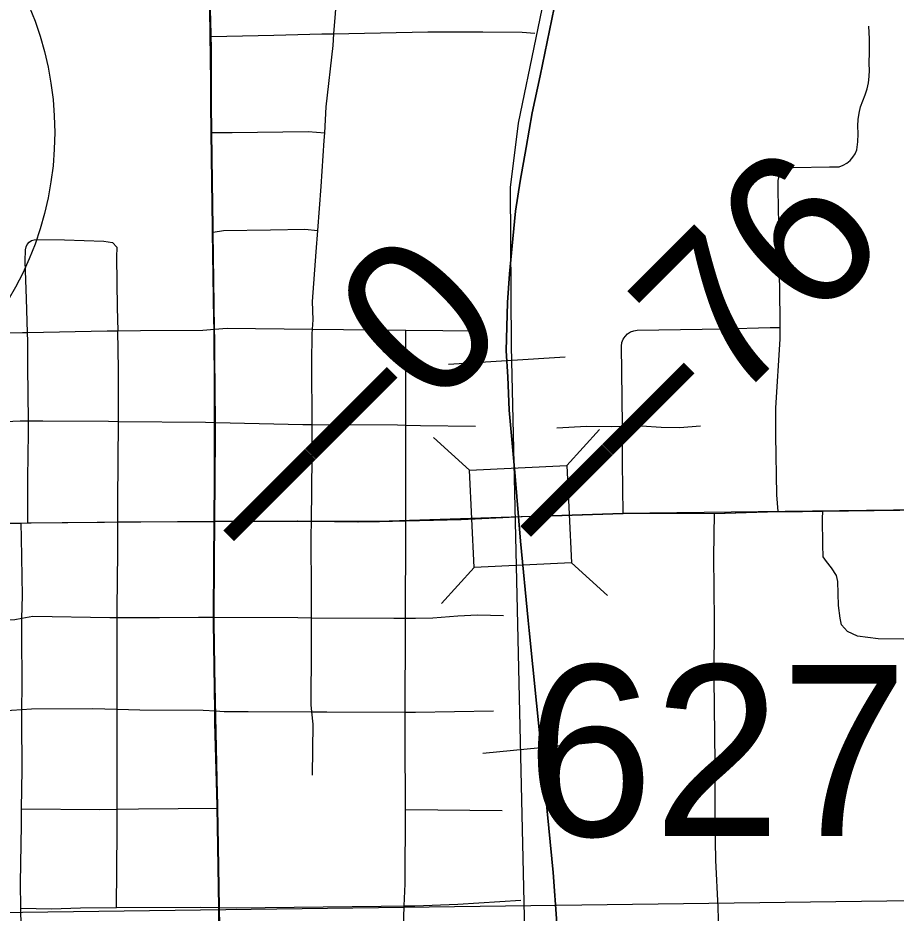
# Model space of a CAD drawing. Extents: x 23.6 to 68.7, y -63 to -29.
# Drawn here: x 43.901 to 44.465, y -36.619 to -36.043 of the extents above; entities that cross this region are included whole.
import ezdxf

# ---------------------------------------------------------------- set-up
doc = ezdxf.new("R2010")
doc.units = 0
for name, color, linetype in [('tdCoCityStreetMinor', 7, 'Continuous'), ('tdCoPriCL', 7, 'Continuous'), ('tdCoPrimary', 7, 'Continuous'), ('tdCoPriNonDiv', 7, 'Continuous'), ('tdCoPriNonDivCL', 7, 'Continuous'), ('tdCoRRCL', 7, 'Continuous'), ('tdCoSectLine', 7, 'Continuous'), ('tdCoShieldStRte', 7, 'Continuous'), ('tdCoStrucNonDivPri', 7, 'Continuous'), ('tdCoStrucPriMaintName', 7, 'Continuous'), ('tdStHwyPriRefPost1', 7, 'Continuous'), ('tdStHwyPriRefPost5', 7, 'Continuous')]:
    doc.layers.add(name, color=color, linetype=linetype)

msp = doc.modelspace()

# ---------------------------------------------------------------- linework, layer by layer
at = {"layer": 'tdCoCityStreetMinor'}
for p, q in [((44.09009, -36.24315), (44.15009, -36.24376)), ((44.15009, -36.24376), (44.19767, -36.24424)), ((44.14986, -36.55221), (44.21208, -36.55278))]:
    msp.add_line(p, q, dxfattribs=at)
for points in [[(44.10386, -36.05311), (44.10481, -36.04008), (44.10815, -35.99774), (44.1078, -35.99611), (44.10709, -35.99461), (44.10606, -35.99331), (44.10476, -35.99227), (44.10326, -35.99156), (44.10164, -35.99121), (44.09998, -35.99123), (44.05997, -35.9904), (44.02347, -35.99123)], [(44.10386, -36.05311), (44.11349, -36.05293), (44.16429, -36.05195), (44.19964, -36.05178), (44.22496, -36.05211), (44.23303, -36.05268)], [(44.39085, -36.24218), (44.39085, -36.23569), (44.38998, -36.17573), (44.38966, -36.15362), (44.38966, -36.14948), (44.38967, -36.14748), (44.39009, -36.14553), (44.39093, -36.14372), (44.39214, -36.14212), (44.39365, -36.14083), (44.39542, -36.13988), (44.39734, -36.13934), (44.39933, -36.13922), (44.42274, -36.13875), (44.42892, -36.13863), (44.43147, -36.1377), (44.43383, -36.13636), (44.43594, -36.13464), (44.43773, -36.1326), (44.43915, -36.13029), (44.44017, -36.12778), (44.44083, -36.12268), (44.4411, -36.11754), (44.44096, -36.11239), (44.44117, -36.10827), (44.44175, -36.10418), (44.44271, -36.10016), (44.44403, -36.09624), (44.44569, -36.09246), (44.44688, -36.0886), (44.44774, -36.08464), (44.44826, -36.08063), (44.44843, -36.07658), (44.44826, -36.07254), (44.44845, -36.06445), (44.44839, -36.05636), (44.44806, -36.04827)], [(44.02488, -36.05492), (44.06515, -36.05408), (44.09606, -36.05326), (44.10386, -36.05311)], [(44.09795, -36.11686), (44.09898, -36.10009), (44.10331, -36.06058), (44.10386, -36.05311)], [(44.0253, -36.11656), (44.03852, -36.11656), (44.08735, -36.11606), (44.09795, -36.11686)], [(44.09351, -36.17971), (44.09564, -36.15127), (44.09765, -36.12176), (44.09795, -36.11686)], [(44.02625, -36.18067), (44.03293, -36.17969), (44.06318, -36.17936), (44.08521, -36.17887), (44.09351, -36.17971)], [(44.09009, -36.24315), (44.09064, -36.23712), (44.09014, -36.22545), (44.09248, -36.19345), (44.09351, -36.17971)], [(43.90675, -36.24521), (43.90607, -36.22356), (43.90535, -36.19942), (43.90549, -36.19209), (43.90584, -36.19028), (43.90665, -36.18863), (43.90786, -36.18724), (43.90939, -36.18621), (43.91113, -36.18561), (43.91297, -36.18548), (43.93064, -36.18562), (43.95579, -36.18649), (43.9614, -36.18749), (43.96427, -36.19037), (43.96413, -36.19683), (43.96456, -36.22917), (43.96488, -36.24418)], [(43.96488, -36.24418), (43.97942, -36.24404), (44.01949, -36.24383), (44.02717, -36.24323), (44.03532, -36.2426), (44.09009, -36.24315)], [(44.28942, -36.30566), (44.2893, -36.28729), (44.28891, -36.25406), (44.28919, -36.25182), (44.28995, -36.2497), (44.29114, -36.2478), (44.29273, -36.2462), (44.29462, -36.24498), (44.29674, -36.24421), (44.29897, -36.24391), (44.35461, -36.24285), (44.38449, -36.24218), (44.39085, -36.24218)], [(44.38971, -36.36057), (44.38868, -36.34972), (44.38809, -36.31165), (44.38809, -36.2937), (44.39085, -36.2495), (44.39085, -36.24218)], [(43.83631, -36.2462), (43.86454, -36.24568), (43.90359, -36.24527), (43.90675, -36.24521)], [(43.90675, -36.24521), (43.95805, -36.24424), (43.96488, -36.24418)], [(43.9074, -36.30221), (43.90693, -36.26739), (43.90693, -36.25101), (43.90675, -36.24521)], [(43.96524, -36.30248), (43.96528, -36.29815), (43.96542, -36.26883), (43.96488, -36.24418)], [(44.08986, -36.30451), (44.08964, -36.26513), (44.08981, -36.24612), (44.09009, -36.24315)], [(44.15024, -36.30485), (44.15024, -36.24971), (44.15009, -36.24376)], [(43.83833, -36.30557), (43.84566, -36.3047), (43.90216, -36.30221), (43.9074, -36.30221)], [(43.90692, -36.36783), (43.90692, -36.36648), (43.90707, -36.33911), (43.9075, -36.30979), (43.9074, -36.30221)], [(43.9074, -36.30221), (43.91664, -36.30221), (43.95886, -36.30242), (43.96524, -36.30248)], [(43.96456, -36.4286), (43.96456, -36.42289), (43.96499, -36.38653), (43.9649, -36.36721), (43.96485, -36.35376), (43.96524, -36.30248)], [(43.96524, -36.30248), (44.02135, -36.30304), (44.02768, -36.30319), (44.08385, -36.30449), (44.08986, -36.30451)], [(44.08948, -36.42877), (44.08948, -36.4135), (44.08931, -36.37665), (44.08944, -36.3667), (44.08998, -36.32564), (44.08986, -36.30451)], [(44.08986, -36.30451), (44.14469, -36.3047), (44.15024, -36.30485)], [(44.14996, -36.42909), (44.15024, -36.37387), (44.15024, -36.36647), (44.15024, -36.31055), (44.15024, -36.30485)], [(44.15024, -36.30485), (44.15959, -36.30511), (44.19498, -36.30553)], [(44.24731, -36.30668), (44.26638, -36.30561), (44.28242, -36.30579), (44.28942, -36.30566)], [(44.28942, -36.30566), (44.30166, -36.30543), (44.31431, -36.30614), (44.32608, -36.30632), (44.33962, -36.30525)], [(44.29004, -36.3618), (44.28972, -36.34547), (44.28958, -36.32914), (44.28942, -36.30566)], [(44.27279, -36.73666), (44.29313, -36.74242), (44.31943, -36.74173), (44.34606, -36.74153), (44.34818, -36.74092), (44.35011, -36.73986), (44.35176, -36.73841), (44.35305, -36.73663), (44.35393, -36.73462), (44.35435, -36.73246), (44.35396, -36.70582), (44.35238, -36.65907), (44.351, -36.61527), (44.34962, -36.58469), (44.34922, -36.56062), (44.34912, -36.54065), (44.34902, -36.52215), (44.34843, -36.4679), (44.34863, -36.43081), (44.34823, -36.38958), (44.3486, -36.36169)], [(44.4891, -36.43771), (44.48042, -36.43831), (44.47706, -36.44127), (44.46996, -36.44265), (44.45398, -36.44245), (44.44076, -36.44067), (44.43425, -36.43771), (44.43031, -36.43337), (44.42952, -36.42903), (44.42853, -36.42094), (44.42794, -36.40556), (44.42715, -36.40161), (44.42399, -36.39668), (44.42084, -36.39273), (44.41867, -36.38958), (44.41827, -36.38188), (44.41807, -36.36511), (44.41827, -36.36016)], [(43.90322, -36.42914), (43.90348, -36.4147), (43.90291, -36.37733), (43.90278, -36.36789)], [(44.14996, -36.42909), (44.15641, -36.42915), (44.16758, -36.42887), (44.18358, -36.42763), (44.19614, -36.42694), (44.21297, -36.42736)], [(43.8418, -36.43069), (43.88186, -36.43025), (43.89855, -36.42998), (43.90322, -36.42914)], [(43.90324, -36.48786), (43.90334, -36.47247), (43.90305, -36.43898), (43.90322, -36.42914)], [(43.90322, -36.42914), (43.91014, -36.42791), (43.95981, -36.4286), (43.96456, -36.4286)], [(43.96456, -36.4286), (43.99168, -36.4286), (44.01679, -36.42846), (44.02679, -36.4285), (44.08066, -36.42874), (44.08948, -36.42877)], [(43.96456, -36.48767), (43.96456, -36.46428), (43.96456, -36.4286)], [(44.08973, -36.48939), (44.08931, -36.48484), (44.08948, -36.44817), (44.08948, -36.42877)], [(44.08948, -36.42877), (44.14233, -36.42901), (44.14996, -36.42909)], [(44.14969, -36.48956), (44.14993, -36.43533), (44.14996, -36.42909)], [(43.84407, -36.48969), (43.85054, -36.48958), (43.88986, -36.48861), (43.90324, -36.48786)], [(43.90303, -36.55184), (43.90334, -36.52636), (43.90319, -36.49446), (43.90324, -36.48786)], [(43.90324, -36.48786), (43.90945, -36.48751), (43.9485, -36.48723), (43.96456, -36.48767)], [(43.96456, -36.55204), (43.96456, -36.50811), (43.96456, -36.48767)], [(43.96456, -36.48767), (43.97912, -36.48806), (44.01968, -36.4882), (44.02764, -36.48876), (44.03321, -36.48916), (44.04879, -36.48916), (44.08973, -36.48939)], [(44.09014, -36.53019), (44.09048, -36.49735), (44.08973, -36.48939)], [(44.08973, -36.48939), (44.09943, -36.48944), (44.14969, -36.48956)], [(44.14986, -36.55221), (44.14962, -36.50564), (44.14969, -36.48956)], [(44.14969, -36.48956), (44.15641, -36.48958), (44.20649, -36.48861)], [(43.90244, -36.61568), (43.90219, -36.59937), (43.90291, -36.56229), (43.90303, -36.55184)], [(43.90303, -36.55184), (43.95333, -36.55221), (43.96456, -36.55204)], [(43.96413, -36.61532), (43.96456, -36.56588), (43.96456, -36.55204)], [(43.96456, -36.55204), (43.97818, -36.55183), (44.02918, -36.55127)], [(44.14917, -36.61413), (44.14978, -36.60001), (44.14986, -36.55221)], [(44.14917, -36.61413), (44.15586, -36.61407), (44.18363, -36.61306), (44.22407, -36.61044)], [(43.90147, -36.81206), (43.90118, -36.80386), (43.90247, -36.79927), (43.90247, -36.78777), (43.90104, -36.77584), (43.90147, -36.75472), (43.90161, -36.72439), (43.90219, -36.68818), (43.90204, -36.66662), (43.90223, -36.65422), (43.90262, -36.62753), (43.90244, -36.61568)], [(43.90244, -36.61568), (43.92228, -36.61608), (43.94079, -36.61547), (43.96413, -36.61532)], [(43.96413, -36.61532), (44.01784, -36.61507), (44.03028, -36.61529), (44.04098, -36.61547), (44.13433, -36.61427), (44.14917, -36.61413)], [(44.14635, -36.7163), (44.14807, -36.7085), (44.14823, -36.6669), (44.14838, -36.64766), (44.14885, -36.62158), (44.14917, -36.61413)]]:
    msp.add_lwpolyline(points, dxfattribs=at)
at = {"layer": 'tdCoPriCL'}
for points in [[(44.02687, -36.36687), (44.02737, -36.31187), (44.02734, -36.30715), (44.02731, -36.30319), (44.02688, -36.24972), (44.02679, -36.24323), (44.0267, -36.23716), (44.02588, -36.18067), (44.02583, -36.17772), (44.0254, -36.14812), (44.02492, -36.11656), (44.0249, -36.11507), (44.02466, -36.09954), (44.02466, -36.06181), (44.0245, -36.05492), (44.02447, -36.05344), (44.0241, -36.03754), (44.02318, -35.99744), (44.0231, -35.99123), (44.02244, -35.94417), (44.02154, -35.87569), (44.02134, -35.8602), (44.02096, -35.83148), (44.01924, -35.70398)], [(44.02687, -36.36687), (44.08016, -36.36657), (44.08906, -36.3667), (44.11936, -36.36712), (44.13285, -36.36691), (44.14986, -36.36647), (44.18529, -36.36554), (44.22461, -36.36368), (44.25024, -36.36294), (44.28966, -36.3618), (44.34008, -36.36161), (44.34822, -36.36169), (44.38933, -36.36057), (44.41357, -36.3602), (44.41365, -36.3602), (44.41789, -36.36016), (44.52286, -36.35884)], [(43.52552, -36.37213), (43.53002, -36.37203), (43.57497, -36.3716), (43.59073, -36.37116), (43.59179, -36.37113), (43.63949, -36.37076), (43.65485, -36.37066), (43.71866, -36.36992), (43.76752, -36.36934), (43.77873, -36.36937), (43.78713, -36.36939), (43.82666, -36.3687), (43.83953, -36.36859), (43.85054, -36.36849), (43.88728, -36.36807), (43.9024, -36.36789), (43.90654, -36.36783), (43.95158, -36.36728), (43.96453, -36.36721), (44.02687, -36.36687)], [(44.03009, -36.62728), (44.02991, -36.6156), (44.0299, -36.61529), (44.0291, -36.56291), (44.0288, -36.55127), (44.02876, -36.54959), (44.02737, -36.49633), (44.02726, -36.48876), (44.02639, -36.43196), (44.02641, -36.4285), (44.02663, -36.39201), (44.02687, -36.36687)]]:
    msp.add_lwpolyline(points, dxfattribs=at)
at = {"layer": 'tdCoPrimary'}
msp.add_line((43.9649, -36.36721), (44.02725, -36.36687), dxfattribs=at)
msp.add_line((43.9649, -36.36721), (44.02725, -36.36687), dxfattribs=at)
for points in [[(44.02735, -36.26087), (44.02726, -36.24972), (44.02717, -36.24323), (44.02625, -36.18067), (44.02621, -36.17772), (44.02578, -36.14812), (44.0253, -36.11656), (44.02528, -36.11507), (44.02504, -36.09954), (44.02504, -36.06181), (44.02488, -36.05492), (44.02485, -36.05344), (44.02448, -36.03754)], [(44.02735, -36.26087), (44.02726, -36.24972), (44.02717, -36.24323), (44.02625, -36.18067), (44.02621, -36.17772), (44.02578, -36.14812), (44.0253, -36.11656), (44.02528, -36.11507), (44.02504, -36.09954), (44.02504, -36.06181), (44.02488, -36.05492), (44.02485, -36.05344), (44.02448, -36.03754)], [(44.02725, -36.36687), (44.02775, -36.31187), (44.02772, -36.30715), (44.02768, -36.30319), (44.02735, -36.26087), (44.02726, -36.24972), (44.02717, -36.24323), (44.02625, -36.18067), (44.02621, -36.17772), (44.02578, -36.14812), (44.0253, -36.11656), (44.02528, -36.11507), (44.02504, -36.09954), (44.02504, -36.06181), (44.02488, -36.05492), (44.02485, -36.05344), (44.02448, -36.03754)], [(44.02772, -36.30715), (44.02768, -36.30319), (44.02735, -36.26087)], [(44.02772, -36.30715), (44.02768, -36.30319), (44.02735, -36.26087)], [(44.02725, -36.36687), (44.02775, -36.31187), (44.02772, -36.30715)], [(44.02725, -36.36687), (44.02775, -36.31187), (44.02772, -36.30715)], [(44.02725, -36.36687), (44.08054, -36.36657), (44.08944, -36.3667), (44.08944, -36.3667), (44.11973, -36.36712), (44.13323, -36.36691), (44.15024, -36.36647), (44.15025, -36.36647), (44.18567, -36.36554), (44.21253, -36.36427), (44.22499, -36.36368), (44.23686, -36.36333), (44.25062, -36.36294), (44.29004, -36.3618), (44.34046, -36.36161), (44.3486, -36.36169), (44.38971, -36.36057), (44.40523, -36.36037), (44.41403, -36.36023), (44.41827, -36.36016), (44.51748, -36.35892)], [(44.15025, -36.36647), (44.18567, -36.36554), (44.21253, -36.36427), (44.22499, -36.36368), (44.23686, -36.36333), (44.25062, -36.36294)], [(44.15025, -36.36647), (44.18567, -36.36554), (44.21253, -36.36427), (44.22499, -36.36368), (44.23686, -36.36333), (44.25062, -36.36294)], [(44.25062, -36.36294), (44.29004, -36.3618), (44.34046, -36.36161), (44.3486, -36.36169), (44.38971, -36.36057), (44.40523, -36.36037), (44.41403, -36.36023)], [(44.25062, -36.36294), (44.29004, -36.3618), (44.34046, -36.36161), (44.3486, -36.36169), (44.38971, -36.36057), (44.40523, -36.36037), (44.41403, -36.36023)], [(44.41403, -36.36023), (44.41827, -36.36016), (44.51748, -36.35892)], [(44.41403, -36.36023), (44.41827, -36.36016), (44.51748, -36.35892)], [(43.52577, -36.37209), (43.5304, -36.37203), (43.57535, -36.3716), (43.59111, -36.37116), (43.59217, -36.37113), (43.63987, -36.37076), (43.65523, -36.37066), (43.65642, -36.37065), (43.71823, -36.36993), (43.71904, -36.36992), (43.7679, -36.36934), (43.77911, -36.36937), (43.78751, -36.36939), (43.82704, -36.3687), (43.83991, -36.36859), (43.85092, -36.36849), (43.88765, -36.36807), (43.90278, -36.36789), (43.90692, -36.36783), (43.95196, -36.36728), (43.9649, -36.36721), (44.02725, -36.36687)], [(43.52577, -36.37209), (43.5304, -36.37203), (43.57535, -36.3716), (43.59111, -36.37116), (43.59217, -36.37113), (43.63987, -36.37076), (43.65523, -36.37066), (43.65642, -36.37065), (43.71823, -36.36993), (43.71904, -36.36992), (43.7679, -36.36934), (43.77911, -36.36937), (43.78751, -36.36939), (43.82704, -36.3687), (43.83991, -36.36859), (43.85092, -36.36849), (43.88765, -36.36807), (43.90278, -36.36789), (43.90692, -36.36783)], [(43.52577, -36.37209), (43.5304, -36.37203), (43.57535, -36.3716), (43.59111, -36.37116), (43.59217, -36.37113), (43.63987, -36.37076), (43.65523, -36.37066), (43.65642, -36.37065), (43.71823, -36.36993), (43.71904, -36.36992), (43.7679, -36.36934), (43.77911, -36.36937), (43.78751, -36.36939), (43.82704, -36.3687), (43.83991, -36.36859), (43.85092, -36.36849), (43.88765, -36.36807), (43.90278, -36.36789), (43.90692, -36.36783)], [(43.90692, -36.36783), (43.95196, -36.36728), (43.9649, -36.36721)], [(43.90692, -36.36783), (43.95196, -36.36728), (43.9649, -36.36721)], [(44.03047, -36.62728), (44.03028, -36.61529), (44.02948, -36.56291), (44.02918, -36.55127), (44.02913, -36.54959), (44.02828, -36.51649), (44.02775, -36.49633), (44.02764, -36.48876), (44.02677, -36.43196), (44.02679, -36.4285), (44.02679, -36.4285), (44.02701, -36.39201), (44.02725, -36.36687)], [(44.02679, -36.4285), (44.02701, -36.39201), (44.02725, -36.36687), (44.02725, -36.36687)], [(44.02679, -36.4285), (44.02701, -36.39201), (44.02725, -36.36687), (44.02725, -36.36687)], [(44.02725, -36.36687), (44.08054, -36.36657), (44.08944, -36.3667), (44.08944, -36.3667)], [(44.02725, -36.36687), (44.08054, -36.36657), (44.08944, -36.3667), (44.08944, -36.3667)], [(44.08944, -36.3667), (44.11973, -36.36712), (44.13323, -36.36691), (44.15024, -36.36647), (44.15025, -36.36647)], [(44.08944, -36.3667), (44.11973, -36.36712), (44.13323, -36.36691), (44.15024, -36.36647), (44.15025, -36.36647)], [(44.02828, -36.51649), (44.02775, -36.49633), (44.02764, -36.48876), (44.02677, -36.43196), (44.02679, -36.4285), (44.02679, -36.4285)], [(44.02828, -36.51649), (44.02775, -36.49633), (44.02764, -36.48876), (44.02677, -36.43196), (44.02679, -36.4285), (44.02679, -36.4285)], [(44.03243, -36.83045), (44.03219, -36.81223), (44.03071, -36.70989), (44.03073, -36.70877), (44.03074, -36.70766), (44.03096, -36.69041), (44.03055, -36.66983), (44.03052, -36.66822), (44.03022, -36.65317), (44.03047, -36.62728), (44.03028, -36.61529), (44.02948, -36.56291), (44.02918, -36.55127), (44.02913, -36.54959), (44.02828, -36.51649)], [(44.03243, -36.83045), (44.03219, -36.81223), (44.03071, -36.70989), (44.03073, -36.70877), (44.03074, -36.70766), (44.03096, -36.69041), (44.03055, -36.66983), (44.03052, -36.66822), (44.03022, -36.65317), (44.03047, -36.62728), (44.03028, -36.61529), (44.02948, -36.56291), (44.02918, -36.55127), (44.02913, -36.54959), (44.02828, -36.51649)]]:
    msp.add_lwpolyline(points, dxfattribs=at)
at = {"layer": 'tdCoPriNonDiv'}
for points in [[(43.98929, -33.50932), (43.99092, -33.59006), (43.99831, -34.2051), (44.00941, -34.62655), (44.01286, -34.79843), (44.01286, -35.16193), (44.01706, -35.54417), (44.0247, -36.09953), (44.02692, -36.24971), (44.02691, -36.36686), (43.76756, -36.36933), (43.5183, -36.37218)], [(45.46955, -36.35204), (45.41292, -36.35123), (45.23758, -36.35221), (45.07803, -36.35197), (44.58531, -36.35591), (44.53361, -36.3587), (44.2897, -36.36179), (44.13289, -36.3669), (44.02691, -36.36686), (44.02643, -36.43195), (44.02914, -36.5629), (44.03039, -36.70876), (44.03407, -37.01764), (44.03604, -37.07979), (44.03555, -37.1301), (44.04246, -37.62972)]]:
    msp.add_lwpolyline(points, dxfattribs=at)
at = {"layer": 'tdCoPriNonDivCL'}
for points in [[(44.02687, -36.36687), (44.02737, -36.31187), (44.02734, -36.30715), (44.02731, -36.30319), (44.02688, -36.24972), (44.02679, -36.24323), (44.02588, -36.18067), (44.02583, -36.17772), (44.0254, -36.14812), (44.02492, -36.11656), (44.0249, -36.11507), (44.02466, -36.09954), (44.02466, -36.06181), (44.0245, -36.05492), (44.02447, -36.05344), (44.0241, -36.03754), (44.02318, -35.99744), (44.0231, -35.99123), (44.02308, -35.99007), (44.02244, -35.94417), (44.02154, -35.87569), (44.02134, -35.8602), (44.02096, -35.83148), (44.01924, -35.70398)], [(44.02687, -36.36687), (44.02737, -36.31187), (44.02734, -36.30715), (44.02731, -36.30319), (44.02688, -36.24972), (44.02679, -36.24323), (44.02588, -36.18067), (44.02583, -36.17772), (44.0254, -36.14812), (44.02492, -36.11656), (44.0249, -36.11507), (44.02466, -36.09954), (44.02466, -36.06181), (44.0245, -36.05492), (44.02447, -36.05344), (44.0241, -36.03754), (44.02318, -35.99744), (44.0231, -35.99123), (44.02308, -35.99007), (44.02244, -35.94417), (44.02154, -35.87569), (44.02134, -35.8602), (44.02096, -35.83148), (44.01924, -35.70398)], [(44.02687, -36.36687), (44.02687, -36.36687), (44.08016, -36.36657), (44.08906, -36.3667), (44.08906, -36.3667), (44.11936, -36.36712), (44.13285, -36.36691), (44.14986, -36.36647), (44.14987, -36.36647), (44.18529, -36.36554), (44.21215, -36.36427), (44.22461, -36.36368), (44.23648, -36.36333), (44.25025, -36.36294), (44.28966, -36.3618), (44.34008, -36.36161), (44.34822, -36.36169), (44.38933, -36.36057), (44.40485, -36.36037), (44.41365, -36.36023), (44.41789, -36.36016), (44.52286, -36.35884)], [(44.02687, -36.36687), (44.02687, -36.36687), (44.08016, -36.36657), (44.08906, -36.3667), (44.08906, -36.3667), (44.11936, -36.36712), (44.13285, -36.36691), (44.14986, -36.36647), (44.14987, -36.36647), (44.18529, -36.36554), (44.21215, -36.36427), (44.22461, -36.36368), (44.23648, -36.36333), (44.25025, -36.36294), (44.28966, -36.3618), (44.34008, -36.36161), (44.34822, -36.36169), (44.38933, -36.36057), (44.40485, -36.36037), (44.41365, -36.36023), (44.41789, -36.36016), (44.52286, -36.35884)], [(43.5254, -36.37209), (43.53002, -36.37203), (43.57497, -36.3716), (43.59073, -36.37116), (43.59179, -36.37113), (43.63949, -36.37076), (43.65485, -36.37066), (43.65604, -36.37065), (43.71786, -36.36993), (43.71866, -36.36992), (43.76752, -36.36934), (43.77873, -36.36937), (43.78713, -36.36939), (43.82666, -36.3687), (43.83953, -36.36859), (43.85054, -36.36849), (43.88728, -36.36807), (43.9024, -36.36789), (43.90654, -36.36783), (43.95158, -36.36728), (43.96453, -36.36721), (44.02687, -36.36687)], [(43.5254, -36.37209), (43.53002, -36.37203), (43.57497, -36.3716), (43.59073, -36.37116), (43.59179, -36.37113), (43.63949, -36.37076), (43.65485, -36.37066), (43.65604, -36.37065), (43.71786, -36.36993), (43.71866, -36.36992), (43.76752, -36.36934), (43.77873, -36.36937), (43.78713, -36.36939), (43.82666, -36.3687), (43.83953, -36.36859), (43.85054, -36.36849), (43.88728, -36.36807), (43.9024, -36.36789), (43.90654, -36.36783), (43.95158, -36.36728), (43.96453, -36.36721), (44.02687, -36.36687)], [(44.03009, -36.62728), (44.0299, -36.61529), (44.0291, -36.56291), (44.0288, -36.55127), (44.02876, -36.54959), (44.02737, -36.49633), (44.02726, -36.48876), (44.02639, -36.43196), (44.02641, -36.4285), (44.02641, -36.4285), (44.02663, -36.39201), (44.02687, -36.36687)], [(44.03009, -36.62728), (44.0299, -36.61529), (44.0291, -36.56291), (44.0288, -36.55127), (44.02876, -36.54959), (44.02737, -36.49633), (44.02726, -36.48876), (44.02639, -36.43196), (44.02641, -36.4285), (44.02641, -36.4285), (44.02663, -36.39201), (44.02687, -36.36687)]]:
    msp.add_lwpolyline(points, dxfattribs=at)
at = {"layer": 'tdCoRRCL'}
for p, q in [((44.25253, -36.26114), (44.17768, -36.26582)), ((44.2743, -36.50882), (44.19966, -36.51615))]:
    msp.add_line(p, q, dxfattribs=at)
for points in [[(44.40266, -38.37127), (44.33582, -37.58735), (44.2271, -36.64962), (44.2182, -36.25439), (44.21752, -36.15196), (44.22254, -36.11071), (44.39307, -35.28699), (44.39985, -35.22105), (44.40076, -35.18989), (44.39989, -35.16382), (44.38224, -34.95087), (44.35161, -34.69701), (44.31231, -34.53477), (44.272, -34.43726), (44.25407, -34.3727), (43.92514, -33.55865)], [(44.24564, -36.03637), (44.23646, -36.08015), (44.23148, -36.104), (44.22755, -36.12628), (44.22362, -36.14804), (44.22073, -36.16718), (44.2189, -36.185), (44.2168, -36.20755), (44.21549, -36.2259), (44.2147, -36.25709), (44.21575, -36.27387), (44.21654, -36.29537), (44.22047, -36.33783), (44.22388, -36.37951), (44.22886, -36.43063), (44.2295, -36.43709), (44.23646, -36.50718), (44.24012, -36.54447), (44.24485, -36.59263), (44.24721, -36.6254)], [(44.24721, -36.6254), (44.24485, -36.59263), (44.24012, -36.54447), (44.23646, -36.50718), (44.2295, -36.43709), (44.22886, -36.43063), (44.22388, -36.37951), (44.22047, -36.33783), (44.21654, -36.29537), (44.21575, -36.27387), (44.2147, -36.25709), (44.21549, -36.2259), (44.2168, -36.20755), (44.2189, -36.185), (44.22073, -36.16718), (44.22362, -36.14804), (44.22755, -36.12628), (44.23148, -36.104), (44.23646, -36.08015), (44.24564, -36.03637)]]:
    msp.add_lwpolyline(points, dxfattribs=at)
at = {"layer": 'tdCoSectLine'}
msp.add_lwpolyline([(43.52718, -36.62311), (44.52492, -36.61012)], dxfattribs=at)
at = {"layer": 'tdCoShieldStRte'}
msp.add_circle((43.71583, -36.1167), 0.20845, dxfattribs=at)
at = {"layer": 'tdCoStrucNonDivPri'}
for p, q in [((44.25372, -36.33096), (44.27478, -36.3078)), ((44.19119, -36.33392), (44.16803, -36.31286)), ((44.19415, -36.39645), (44.17309, -36.4196)), ((44.25668, -36.39349), (44.27984, -36.41455))]:
    msp.add_line(p, q, dxfattribs=at)
msp.add_lwpolyline([(44.19119, -36.33392), (44.25372, -36.33096), (44.25668, -36.39349), (44.19415, -36.39645)], close=True, dxfattribs=at)

# ---------------------------------------------------------------- texts
at = {"layer": 'tdCoStrucPriMaintName'}
msp.add_text('62760S063', height=0.11, dxfattribs=at).set_placement((44.22755, -36.56932))
msp.add_text('62760S063', height=0.11, dxfattribs=at).set_placement((44.22755, -36.56932))
msp.add_text('62760S063', height=0.11, dxfattribs=at).set_placement((44.22755, -36.56932))
at = {"layer": 'tdStHwyPriRefPost1'}
for s, p in [('‒‒76', (44.25331, -36.39935)), ('‒‒0', (44.06222, -36.40215))]:
    msp.add_text(s, height=0.1, rotation=45, dxfattribs=at).set_placement(p)
at = {"layer": 'tdStHwyPriRefPost5'}
msp.add_text('‒‒0', height=0.1, rotation=45, dxfattribs=at).set_placement((44.06222, -36.40215))

doc.saveas('drawing.dxf')
